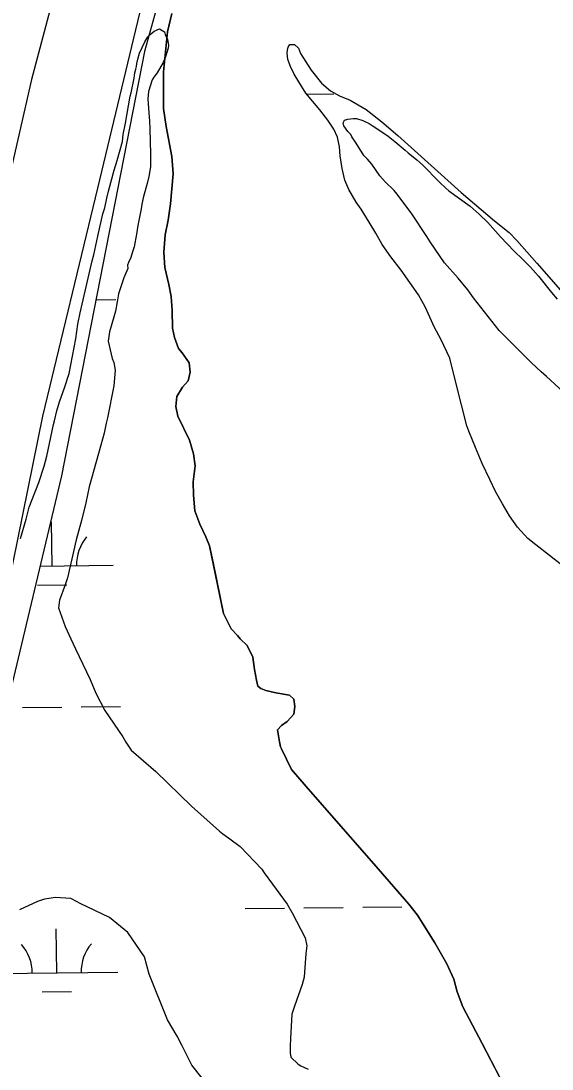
# Model space of a CAD drawing. Extents: x 3683613 to 3738215, y 469626 to 495384.
# Drawn here: x 3711895 to 3712328, y 475595 to 476452 of the extents above; entities that cross this region are included whole.
import ezdxf

# ---------------------------------------------------------------- set-up
doc = ezdxf.new("R2010")
doc.units = 0
for name, color, linetype in [('V-LEVE-TOET', 7, 'Continuous'), ('V-SITE-VEGE', 7, 'Continuous'), ('V-TOPO-SHOR', 7, 'Continuous'), ('V-WETL-SWMP', 7, 'Continuous')]:
    doc.layers.add(name, color=color, linetype=linetype)

msp = doc.modelspace()

# ---------------------------------------------------------------- linework, layer by layer
at = {"layer": 'V-LEVE-TOET'}
for points in [[(3712058.04, 477013.29), (3712028.35, 476938.32), (3712005.64, 476856.47), (3711990.85, 476773.18), (3711981.29, 476722.61), (3711961.05, 476641.27), (3711933.18, 476517.29), (3711903.25, 476404.19), (3711868.14, 476250.94), (3711833.3, 476131.87), (3711811.63, 476042.1), (3711787.56, 475940.92), (3711766.85, 475855.12), (3711758.22, 475813.96), (3711739.86, 475746.99), (3711714.69, 475662.15), (3711677.84, 475548.01), (3711651.52, 475485.44), (3711630, 475446.18), (3711608.98, 475406.92), (3711583.62, 475349.8), (3711568.8, 475316.25)], [(3711662.73, 475317.34), (3711733.73, 475483.53), (3711760.46, 475558.48), (3711783.73, 475630.93), (3711804.57, 475696.93), (3711830.74, 475780.79), (3711854.9, 475869.58), (3711879.97, 475968.79), (3711912.55, 476128.94), (3711957.33, 476315.43), (3711998.25, 476486.04), (3712018.99, 476567.39), (3712052.27, 476697.84), (3712070.97, 476788.08), (3712098.82, 476914.54), (3712110, 476945.81), (3712127.66, 476985.19)]]:
    msp.add_lwpolyline(points, dxfattribs=at)
at = {"layer": 'V-SITE-VEGE'}
for p, q in [((3712000.23, 476441.04), (3712003.41, 476443.76)), ((3712003.41, 476443.76), (3712007.83, 476445.52)), ((3712007.83, 476445.52), (3712011.78, 476443.08)), ((3712011.78, 476443.08), (3712012.53, 476440.87)), ((3711991.48, 476425.73), (3711995.84, 476434.86)), ((3711995.84, 476434.86), (3711998.27, 476439.05)), ((3711998.27, 476439.05), (3712000.23, 476441.04)), ((3712012.53, 476440.87), (3712014.28, 476436.95)), ((3712014.28, 476436.95), (3712015.05, 476432.28)), ((3711990.03, 476420.8), (3711991.48, 476425.73)), ((3712014.81, 476429.82), (3712012.65, 476422.67)), ((3712015.05, 476432.28), (3712014.81, 476429.82)), ((3711989.09, 476414.89), (3711989.32, 476417.35)), ((3711989.32, 476417.35), (3711990.03, 476420.8)), ((3712010.71, 476417.99), (3712005.85, 476409.59)), ((3712012.65, 476422.67), (3712010.71, 476417.99)), ((3711987.18, 476405.28), (3711987.65, 476409.47)), ((3711987.65, 476409.47), (3711988.61, 476412.67)), ((3711988.61, 476412.67), (3711989.09, 476414.89)), ((3712005.85, 476409.59), (3712003.17, 476406.13)), ((3711984.56, 476393.21), (3711987.18, 476405.28)), ((3712001.71, 476403.9), (3711998.82, 476394.29)), ((3712003.17, 476406.13), (3712001.71, 476403.9)), ((3711980.05, 476368.34), (3711983.84, 476390.5)), ((3711983.84, 476390.5), (3711984.56, 476393.21)), ((3711998.82, 476394.29), (3711998.37, 476388.38)), ((3711998.37, 476388.38), (3711999.18, 476376.58)), ((3711999.18, 476376.58), (3711999.71, 476370.44)), ((3711978.14, 476359.23), (3711980.05, 476368.34)), ((3711999.71, 476370.44), (3712000, 476363.8)), ((3711977.45, 476353.32), (3711978.14, 476359.23)), ((3712000, 476363.8), (3712000.39, 476343.39)), ((3711973.12, 476338.04), (3711977.45, 476353.32)), ((3712000.39, 476343.39), (3712000.46, 476332.81)), ((3711970.71, 476330.15), (3711973.12, 476338.04)), ((3712000.46, 476332.81), (3711999.03, 476324.93)), ((3711966.15, 476312.9), (3711970.71, 476330.15)), ((3711999.03, 476324.93), (3711997.6, 476319.02)), ((3711997.6, 476319.02), (3711994.72, 476308.42)), ((3711963.04, 476299.11), (3711964.71, 476306.99)), ((3711964.71, 476306.99), (3711966.15, 476312.9)), ((3711994.72, 476308.42), (3711993.28, 476302.26)), ((3711961.6, 476294.43), (3711963.04, 476299.11)), ((3711992.81, 476298.32), (3711990.2, 476284.78)), ((3711993.28, 476302.26), (3711992.81, 476298.32)), ((3711957.54, 476275.95), (3711961.6, 476294.43)), ((3711990.2, 476284.78), (3711989.02, 476277.64)), ((3711954.2, 476260.68), (3711957.54, 476275.95)), ((3711989.02, 476277.64), (3711987.12, 476267.29)), ((3711985.67, 476263.1), (3711984.47, 476258.66)), ((3711987.12, 476267.29), (3711985.67, 476263.1)), ((3711942.95, 476213.38), (3711952.76, 476255.75)), ((3711952.76, 476255.75), (3711954.2, 476260.68)), ((3711982.53, 476254.47), (3711981.8, 476252.25)), ((3711984.47, 476258.66), (3711982.53, 476254.47)), ((3711981.82, 476249.55), (3711978.68, 476241.9)), ((3711981.8, 476252.25), (3711981.82, 476249.55)), ((3711978.68, 476241.9), (3711974.34, 476228.83)), ((3711974.34, 476228.83), (3711973.15, 476222.43)), ((3711973.15, 476222.43), (3711971.97, 476214.8)), ((3711941.05, 476204.02), (3711942.95, 476213.38)), ((3711971.97, 476214.8), (3711970.29, 476208.88)), ((3711939.41, 476192.2), (3711941.05, 476204.02)), ((3711970.29, 476208.88), (3711966.92, 476197.79)), ((3711966.92, 476197.79), (3711965.74, 476190.16)), ((3711933.94, 476163.87), (3711939.41, 476192.2)), ((3711965.74, 476190.16), (3711969.27, 476175.92)), ((3711969.27, 476175.92), (3711970.53, 476172.73)), ((3711970.53, 476172.73), (3711971.55, 476166.34)), ((3711930.56, 476152.78), (3711933.94, 476163.87)), ((3711971.55, 476166.34), (3711970.41, 476153.79)), ((3711926.22, 476140.46), (3711930.56, 476152.78)), ((3711970.41, 476153.79), (3711965.42, 476127.43)), ((3711924.05, 476133.31), (3711926.22, 476140.46)), ((3711921.18, 476121.97), (3711922.14, 476124.93)), ((3711922.14, 476124.93), (3711924.05, 476133.31)), ((3711965.42, 476127.43), (3711964.22, 476123)), ((3711915.69, 476096.11), (3711921.18, 476121.97)), ((3711964.22, 476123), (3711962.55, 476114.87)), ((3711962.55, 476114.87), (3711959.91, 476105.26)), ((3711959.91, 476105.26), (3711950.29, 476071)), ((3711913.53, 476087.98), (3711915.69, 476096.11)), ((3711909.19, 476074.67), (3711913.53, 476087.98)), ((3711901.21, 476054.45), (3711909.19, 476074.67)), ((3711950.29, 476071), (3711947.68, 476057.95)), ((3711947.68, 476057.95), (3711944.08, 476043.66)), ((3711898.82, 476044.59), (3711901.21, 476054.45)), ((3711894.25, 476028.82), (3711898.82, 476044.59)), ((3711944.08, 476043.66), (3711939.76, 476027.64)), ((3711939.76, 476027.64), (3711932.59, 475996.6)), ((3711932.59, 475996.6), (3711930.66, 475990.93)), ((3711930.66, 475990.93), (3711926.07, 475978.36)), ((3711926.07, 475978.36), (3711925.37, 475972.2)), ((3711925.37, 475972.2), (3711930.88, 475956.74)), ((3711930.88, 475956.74), (3711935.38, 475946.69)), ((3711935.38, 475946.69), (3711939.12, 475938.6)), ((3711939.12, 475938.6), (3711951.1, 475913.59)), ((3711951.1, 475913.59), (3711955.84, 475902.3)), ((3711955.84, 475902.3), (3711963.07, 475888.08)), ((3711963.07, 475888.08), (3711977.97, 475866.54)), ((3711977.97, 475866.54), (3711980.21, 475862.37)), ((3711980.21, 475862.37), (3711984.68, 475855.76)), ((3711984.68, 475855.76), (3712004.73, 475838.18)), ((3712004.73, 475838.18), (3712033.94, 475810.09)), ((3712033.94, 475810.09), (3712056.95, 475789.58)), ((3712056.95, 475789.58), (3712059.67, 475787.38)), ((3712059.67, 475787.38), (3712065.35, 475783.24)), ((3712065.35, 475783.24), (3712073.76, 475776.9)), ((3712073.76, 475776.9), (3712091.35, 475758.57)), ((3712091.35, 475758.57), (3712093.33, 475755.39)), ((3712093.33, 475755.39), (3712100.04, 475746.08)), ((3712100.04, 475746.08), (3712112.2, 475729.93)), ((3711908.27, 475732.02), (3711893.56, 475725.28)), ((3711913.92, 475734.02), (3711908.27, 475732.02)), ((3711922.76, 475735.31), (3711913.92, 475734.02)), ((3711935.31, 475734.41), (3711922.76, 475735.31)), ((3711940.5, 475731.74), (3711935.31, 475734.41)), ((3711942.96, 475730.28), (3711940.5, 475731.74)), ((3711966.9, 475718.88), (3711942.96, 475730.28)), ((3712112.2, 475729.93), (3712116.18, 475722.82)), ((3712116.18, 475722.82), (3712126.9, 475702.23)), ((3711973.08, 475714), (3711966.9, 475718.88)), ((3711981.98, 475706.68), (3711973.08, 475714)), ((3711995.65, 475686.85), (3711981.98, 475706.68)), ((3712126.9, 475702.23), (3712128.17, 475695.84)), ((3712127.47, 475689.44), (3712125.88, 475670.25)), ((3712128.17, 475695.84), (3712127.47, 475689.44)), ((3711999.43, 475672.61), (3711995.65, 475686.85)), ((3712014.44, 475635.32), (3711999.43, 475672.61)), ((3712124.44, 475664.09), (3712118.17, 475646.34)), ((3712125.88, 475670.25), (3712124.44, 475664.09)), ((3712118.17, 475646.34), (3712115.99, 475639.93)), ((3712115.99, 475639.93), (3712114.9, 475620)), ((3712022.15, 475621.84), (3712014.44, 475635.32)), ((3712026.14, 475614.49), (3712022.15, 475621.84)), ((3712114.9, 475620), (3712114.44, 475614.09)), ((3712034.36, 475598.06), (3712026.14, 475614.49)), ((3712114.44, 475614.09), (3712114.48, 475608.19)), ((3712114.48, 475608.19), (3712115.24, 475604.75)), ((3712115.24, 475604.75), (3712121.19, 475598.88)), ((3712042.55, 475587.54), (3712034.36, 475598.06)), ((3712121.19, 475598.88), (3712123.41, 475597.67)), ((3712123.41, 475597.67), (3712129.33, 475595))]:
    msp.add_line(p, q, dxfattribs=at)
for points in [[(3712350.75, 476136.69), (3712324.01, 476161.35), (3712319.56, 476165.02), (3712311.64, 476172.59), (3712285.39, 476198.98), (3712264.31, 476225.65), (3712259.59, 476232.26), (3712251.9, 476241.8), (3712240.75, 476254.27), (3712229.07, 476271.41), (3712226.34, 476275.82), (3712213.92, 476294.44), (3712202, 476310.35), (3712199.53, 476313.28), (3712192.1, 476320.61), (3712187.88, 476325.5), (3712181.18, 476334.8), (3712177.71, 476338.96), (3712174.74, 476342.14), (3712169.76, 476349.98), (3712168.02, 476352.92), (3712165.04, 476357.33), (3712164.04, 476359.29), (3712161.57, 476361.73), (3712158.34, 476366.38), (3712157.83, 476368.84), (3712159.05, 476370.81), (3712161.75, 476371.82), (3712165.93, 476372.34), (3712168.63, 476372.35), (3712173.81, 476370.67), (3712178.99, 476368.24), (3712181.46, 476366.54), (3712190.35, 476360.94)], [(3712190.35, 476360.94), (3712194.56, 476357.77), (3712200, 476353.38), (3712208.41, 476346.3), (3712210.88, 476344.1), (3712218.05, 476338.49), (3712222.75, 476334.34), (3712236.62, 476320.17), (3712241.82, 476315.28), (3712244.29, 476313.09), (3712261.6, 476300.66), (3712269.02, 476294.07), (3712275.95, 476287.22), (3712286.36, 476275.48), (3712297.51, 476263.75), (3712304.44, 476257.16), (3712306.42, 476254.95), (3712310.87, 476250.8), (3712317.32, 476243.22), (3712327.98, 476230.01), (3712332.7, 476224.63)]]:
    msp.add_lwpolyline(points, dxfattribs=at)
at = {"layer": 'V-TOPO-SHOR'}
for points in [[(3712017.79, 476458.16), (3712014.34, 476443.13), (3712011.01, 476410.33), (3712011.21, 476380.33), (3712013.29, 476365.73), (3712017.79, 476341.28), (3712019.08, 476327.07), (3712016.88, 476302.57), (3712014.99, 476289.13), (3712012.31, 476277.27), (3712011.22, 476263.04), (3712012.1, 476250.41), (3712015.35, 476236.61), (3712017.39, 476226.76), (3712018.26, 476215.31), (3712018.36, 476200.7), (3712019.99, 476193.21), (3712023.21, 476184.15), (3712026.39, 476180.62), (3712031.98, 476172.36), (3712032.82, 476164.86), (3712031.29, 476157.75), (3712026.58, 476152.58), (3712021.9, 476145.05), (3712021.16, 476136.75), (3712022.8, 476128.86), (3712032.41, 476109.18), (3712035.64, 476098.15), (3712036.89, 476088.28), (3712035.4, 476075.24), (3712035.48, 476064.19), (3712036.75, 476051.56), (3712040.77, 476040.53), (3712045.58, 476030.3), (3712048.79, 476022.82), (3712051.65, 476009.01), (3712060.22, 475967.61), (3712066.23, 475955.02), (3712071.4, 475949.52), (3712073.79, 475946.77), (3712079.35, 475941.28), (3712084.16, 475931.84), (3712085.41, 475921.58), (3712087.05, 475912.9), (3712088.27, 475908.17), (3712090.65, 475906.21), (3712094.61, 475904.66), (3712102.92, 475902.75), (3712113.99, 475900.85), (3712117.56, 475897.32), (3712118.39, 475891.4), (3712117.65, 475885.07), (3712112.16, 475879.12), (3712107.44, 475875.92), (3712104.31, 475872.35), (3712105.96, 475862.49), (3712106.77, 475858.54), (3712107.57, 475856.97), (3712115.58, 475840.04), (3712127.53, 475825.91), (3712186.43, 475758.79)], [(3712336.49, 476007.08), (3712326.35, 476014.89), (3712315.26, 476023.64), (3712308.6, 476028.95), (3712300.35, 476038.04), (3712293.66, 476047.45), (3712287.92, 476057.18), (3712282.18, 476067.23), (3712277.7, 476076.97), (3712271.3, 476090.16), (3712265.86, 476103.37), (3712260.41, 476116.57), (3712258.8, 476120.97), (3712250.06, 476155.27), (3712244.87, 476176.36), (3712237.52, 476191.75), (3712232.41, 476201.49), (3712224.73, 476218.14), (3712219.3, 476228.19), (3712205.29, 476248.27), (3712196.71, 476259.24), (3712189.71, 476269.28), (3712184.6, 476278.39), (3712179.18, 476287.49), (3712172.49, 476298.17), (3712168.35, 476303.81), (3712162.6, 476314.18), (3712159.09, 476321.72), (3712157.13, 476331.48), (3712155.48, 476341.87), (3712154.8, 476349.11), (3712153.17, 476356.98), (3712150.29, 476363.58), (3712145.2, 476370.8), (3712138.83, 476379.27), (3712127.39, 476393.06), (3712121.66, 476402.16), (3712117.83, 476408.44), (3712114.95, 476414.72), (3712112.71, 476420.38), (3712112.04, 476425.73), (3712112.34, 476428.26), (3712112.96, 476430.47), (3712114.2, 476432.69), (3712117.98, 476432.71), (3712121.47, 476429.9), (3712123.08, 476425.49)], [(3712123.08, 476425.49), (3712131.68, 476411.69), (3712140.27, 476401.03), (3712147.56, 476394.77), (3712154.83, 476390.72), (3712163.68, 476387.32), (3712176.66, 476379.52), (3712189.34, 476369.52), (3712202.65, 476358.27), (3712254.35, 476311.65), (3712281.62, 476288.51), (3712293.35, 476279.13), (3712299.69, 476272.56), (3712316.21, 476254.07), (3712341, 476225.24)], [(3712186.43, 475758.79), (3712211.5, 475729.73), (3712218.67, 475720.7), (3712232.64, 475698.29), (3712242.63, 475680.98), (3712248.25, 475668.39), (3712251.08, 475658.14), (3712255.51, 475645.92), (3712271.51, 475616.02), (3712302.32, 475556.6), (3712331.11, 475503.49), (3712353.49, 475464.95), (3712374.26, 475430.34), (3712389.81, 475408.33), (3712416.9, 475373.37), (3712424.05, 475366.31), (3712443.52, 475349.86), (3712457.81, 475338.5), (3712470.5, 475330.3), (3712473.67, 475326.78)]]:
    msp.add_lwpolyline(points, dxfattribs=at)
at = {"layer": 'V-WETL-SWMP'}
for p, q in [((3712037.04, 476577.17), (3711995.44, 476427.01)), ((3712014.34, 476443.13), (3712017.79, 476458.16)), ((3712011.01, 476410.33), (3712014.34, 476443.13)), ((3711995.44, 476427.01), (3711927.67, 476080.03)), ((3712011.21, 476380.32), (3712011.01, 476410.33)), ((3712128.11, 476392.19), (3712150.11, 476392.45)), ((3712013.29, 476365.73), (3712011.21, 476380.32)), ((3712017.8, 476341.27), (3712013.29, 476365.73)), ((3712019.08, 476327.07), (3712017.8, 476341.27)), ((3712016.87, 476302.57), (3712019.08, 476327.07)), ((3712014.99, 476289.13), (3712016.87, 476302.57)), ((3712012.31, 476277.27), (3712014.99, 476289.13)), ((3712011.22, 476263.04), (3712012.31, 476277.27)), ((3712012.1, 476250.41), (3712011.22, 476263.04)), ((3712015.35, 476236.61), (3712012.1, 476250.41)), ((3712017.39, 476226.76), (3712015.35, 476236.61)), ((3711955.79, 476224), (3711972.06, 476224.19)), ((3712018.26, 476215.31), (3712017.39, 476226.76)), ((3712018.36, 476200.7), (3712018.26, 476215.31)), ((3712019.99, 476193.21), (3712018.36, 476200.7)), ((3712023.21, 476184.15), (3712019.99, 476193.21)), ((3712026.39, 476180.62), (3712023.21, 476184.15)), ((3712031.98, 476172.36), (3712026.39, 476180.62)), ((3712032.82, 476164.86), (3712031.98, 476172.36)), ((3712031.29, 476157.75), (3712032.82, 476164.86)), ((3712021.9, 476145.05), (3712026.58, 476152.58)), ((3712026.58, 476152.58), (3712031.29, 476157.75)), ((3712021.16, 476136.75), (3712021.9, 476145.05)), ((3712022.8, 476128.86), (3712021.16, 476136.75)), ((3712032.41, 476109.18), (3712022.8, 476128.86)), ((3712035.64, 476098.15), (3712032.41, 476109.18)), ((3712036.89, 476088.28), (3712035.64, 476098.15)), ((3712035.4, 476075.24), (3712036.89, 476088.28)), ((3711927.67, 476080.03), (3711798, 475534.61)), ((3712035.48, 476064.19), (3712035.4, 476075.24)), ((3712036.75, 476051.56), (3712035.48, 476064.19)), ((3712040.77, 476040.53), (3712036.75, 476051.56)), ((3711920, 476006.33), (3711919.58, 476042.32)), ((3712045.58, 476030.3), (3712040.77, 476040.53)), ((3712048.79, 476022.81), (3712045.58, 476030.3)), ((3712060.22, 475967.61), (3712048.79, 476022.81)), ((3711910.12, 476006.21), (3711969.99, 476006.91)), ((3711908.18, 475990.76), (3711932.18, 475991.04)), ((3712066.23, 475955.01), (3712060.22, 475967.61)), ((3712071.4, 475949.52), (3712066.23, 475955.01)), ((3712073.79, 475946.77), (3712071.4, 475949.52)), ((3712079.36, 475941.28), (3712073.79, 475946.77)), ((3712084.16, 475931.84), (3712079.36, 475941.28)), ((3712085.41, 475921.58), (3712084.16, 475931.84)), ((3712087.05, 475912.9), (3712085.41, 475921.58)), ((3712088.27, 475908.17), (3712087.05, 475912.9)), ((3712090.65, 475906.21), (3712088.27, 475908.17)), ((3712094.61, 475904.66), (3712090.65, 475906.21)), ((3712102.92, 475902.74), (3712094.61, 475904.66)), ((3712113.99, 475900.85), (3712102.92, 475902.74)), ((3712117.56, 475897.32), (3712113.99, 475900.85)), ((3712118.39, 475891.4), (3712117.56, 475897.32)), ((3711895.94, 475890.61), (3711927.93, 475890.98)), ((3711943.93, 475891.16), (3711975.93, 475891.54)), ((3712112.16, 475879.11), (3712117.65, 475885.07)), ((3712117.65, 475885.07), (3712118.39, 475891.4)), ((3712107.44, 475875.92), (3712112.16, 475879.11)), ((3712104.31, 475872.35), (3712107.44, 475875.92)), ((3712105.96, 475862.49), (3712104.31, 475872.35)), ((3712106.77, 475858.54), (3712105.96, 475862.49)), ((3712107.57, 475856.97), (3712106.77, 475858.54)), ((3712115.59, 475840.04), (3712107.57, 475856.97)), ((3712127.53, 475825.91), (3712115.59, 475840.04)), ((3712186.43, 475758.79), (3712127.53, 475825.91)), ((3712211.5, 475729.73), (3712186.43, 475758.79)), ((3712077.86, 475726.21), (3712109.86, 475726.58)), ((3712125.86, 475726.77), (3712157.85, 475727.14)), ((3712173.85, 475727.33), (3712205.85, 475727.7)), ((3712218.67, 475720.7), (3712211.5, 475729.73)), ((3712232.65, 475698.29), (3712218.67, 475720.7)), ((3711923.87, 475673.67), (3711923.45, 475709.67)), ((3712242.64, 475680.98), (3712232.65, 475698.29)), ((3712248.25, 475668.38), (3712242.64, 475680.98)), ((3711873.87, 475673.09), (3711973.87, 475674.26)), ((3712251.08, 475658.14), (3712248.25, 475668.38)), ((3711912.05, 475658.1), (3711936.05, 475658.38)), ((3712255.51, 475645.92), (3712251.08, 475658.14)), ((3712271.51, 475616.02), (3712255.51, 475645.92)), ((3712302.32, 475556.6), (3712271.51, 475616.02))]:
    msp.add_line(p, q, dxfattribs=at)
msp.add_lwpolyline([(3712336.49, 476007.08), (3712326.35, 476014.89), (3712315.26, 476023.64), (3712308.6, 476028.95), (3712300.35, 476038.04), (3712293.66, 476047.45), (3712287.92, 476057.18), (3712282.18, 476067.23), (3712277.7, 476076.97), (3712271.31, 476090.17), (3712265.86, 476103.37), (3712260.41, 476116.57), (3712258.8, 476120.97), (3712250.06, 476155.27), (3712244.87, 476176.36), (3712237.52, 476191.75), (3712232.41, 476201.49), (3712224.73, 476218.14), (3712219.3, 476228.19), (3712205.29, 476248.27), (3712196.71, 476259.25), (3712189.71, 476269.29), (3712184.6, 476278.39), (3712179.18, 476287.5), (3712172.49, 476298.17), (3712168.35, 476303.81), (3712162.6, 476314.18), (3712159.09, 476321.72), (3712157.13, 476331.48), (3712155.48, 476341.87), (3712154.8, 476349.11), (3712153.17, 476356.98), (3712150.29, 476363.58), (3712145.2, 476370.8), (3712138.84, 476379.27), (3712127.39, 476393.06), (3712121.66, 476402.16), (3712117.83, 476408.44), (3712114.95, 476414.72), (3712112.71, 476420.38), (3712112.04, 476425.74), (3712112.34, 476428.26), (3712112.95, 476430.47), (3712114.2, 476432.69), (3712117.98, 476432.71), (3712121.47, 476429.9), (3712123.08, 476425.5), (3712131.68, 476411.68), (3712140.26, 476401.03), (3712147.56, 476394.77), (3712154.83, 476390.72), (3712163.68, 476387.32), (3712176.66, 476379.52), (3712189.34, 476369.52), (3712202.65, 476358.27), (3712254.35, 476311.65), (3712281.62, 476288.51), (3712293.35, 476279.13), (3712299.69, 476272.56), (3712316.21, 476254.07), (3712341, 476225.24)], dxfattribs=at)
for centre, start, end in [((3711975.23, 476007.44), 139.89486, 181.43852), ((3711868.62, 475673.51), 359.89486, 41.43852), ((3711979.1, 475674.79), 139.89486, 181.43852)]:
    msp.add_arc(centre, 35.25, start, end, dxfattribs=at)

doc.saveas('drawing.dxf')
